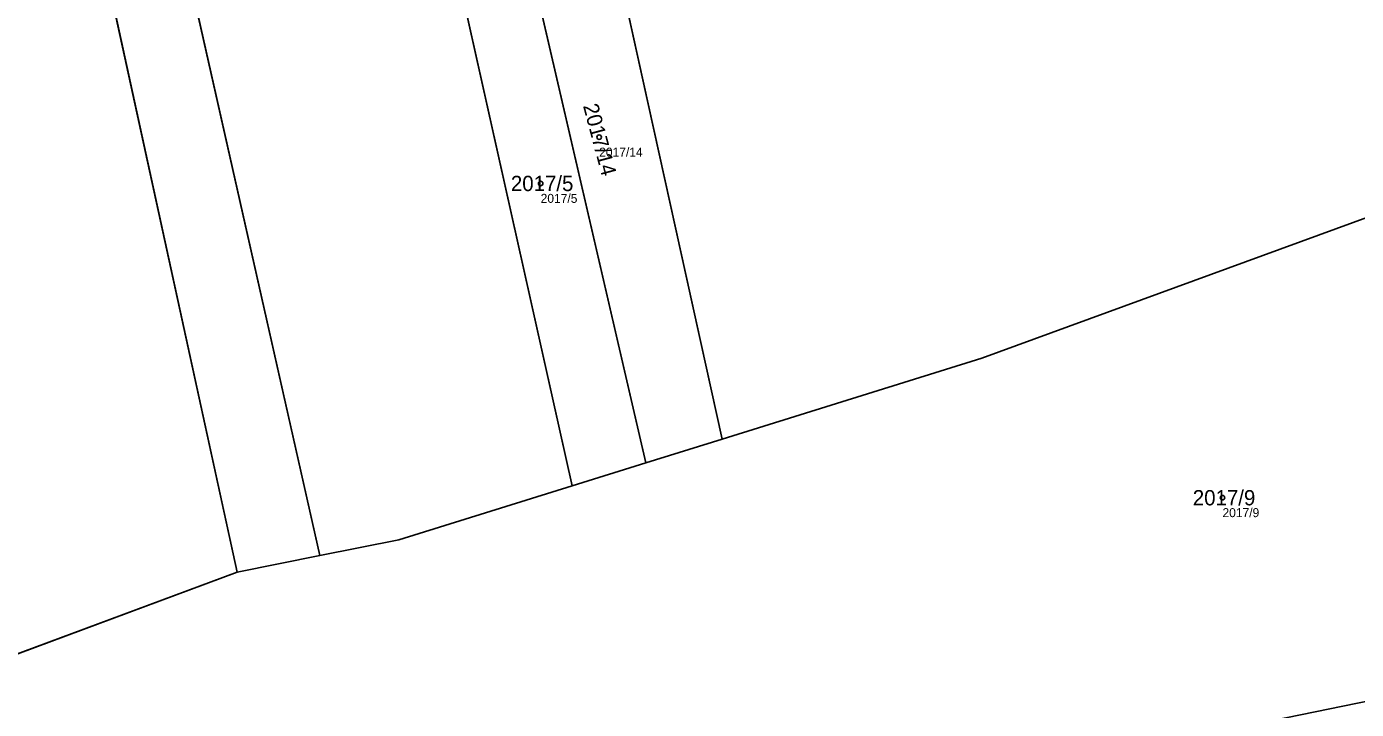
# Model space of a CAD drawing. Extents: x -754731 to -751381, y -1060564 to -1058101.
# Drawn here: x -753246 to -753098.1, y -1058824 to -1058748.1 of the extents above; entities that cross this region are included whole.
import ezdxf

# ---------------------------------------------------------------- set-up
doc = ezdxf.new("R2010")
doc.units = 0
for name, color, linetype in [('Definiční body', 7, 'Continuous'), ('Hranice parcel', 7, 'Continuous'), ('Parcelní čísla', 7, 'Continuous'), ('Polygon parcely', 7, 'Continuous')]:
    doc.layers.add(name, color=color, linetype=linetype)

msp = doc.modelspace()

# ---------------------------------------------------------------- linework, layer by layer
at = {"layer": 'Definiční body'}
for centre in [(-753182.35, -1058760.41), (-753188.86, -1058765.55), (-753113.03, -1058800.48)]:
    msp.add_circle(centre, 0.25, dxfattribs=at)
at = {"layer": 'Hranice parcel'}
for p, q in [((-753222.6, -1058808.74), (-753253.95, -1058665.26)), ((-753244.38, -1058669.6), (-753213.41, -1058806.9)), ((-753182.69, -1058730.49), (-753168.66, -1058793.96)), ((-753177.17, -1058796.61), (-753191.97, -1058732.74)), ((-753199.78, -1058734.63), (-753185.34, -1058799.15)), ((-753168.66, -1058793.96), (-753177.17, -1058796.61)), ((-753185.34, -1058799.15), (-753177.17, -1058796.61)), ((-753213.41, -1058806.9), (-753222.6, -1058808.74)), ((-753260.67, -1058822.9), (-753222.6, -1058808.74))]:
    msp.add_line(p, q, dxfattribs=at)
for points in [[(-753168.66, -1058793.96), (-753139.79, -1058784.98), (-753094.64, -1058768.47), (-753085.31, -1058766.42)], [(-753185.34, -1058799.15), (-753204.64, -1058805.15), (-753213.41, -1058806.9)], [(-753146.27, -1058833.03), (-753131.7, -1058830.22), (-753057.79, -1058815.09), (-753022.58, -1058807.97)]]:
    msp.add_lwpolyline(points, dxfattribs=at)
at = {"layer": 'Polygon parcely'}
for points in [[(-753205.85, -1058624.51), (-753198.41, -1058659.08), (-753197.47, -1058663.7), (-753197.04, -1058665.12), (-753195.25, -1058672.81), (-753194.82, -1058674.61), (-753184.39, -1058722.8), (-753182.69, -1058730.49), (-753168.66, -1058793.96), (-753139.79, -1058784.98), (-753094.64, -1058768.47), (-753085.31, -1058766.42), (-753089.86, -1058721.23), (-753097.41, -1058604.7), (-753125.93, -1058609.77), (-753155.67, -1058617.31)], [(-753222.6, -1058808.74), (-753253.95, -1058665.26), (-753254.92, -1058661.54), (-753270.75, -1058673.75), (-753275.61, -1058677.14), (-753293.2, -1058690.55), (-753286.04, -1058719.88), (-753276.89, -1058763.26), (-753260.67, -1058822.9)], [(-753245.82, -1058663.23), (-753253.95, -1058665.26), (-753222.6, -1058808.74), (-753213.41, -1058806.9), (-753244.38, -1058669.6)], [(-753243.09, -1058669.32), (-753244.38, -1058669.6), (-753213.41, -1058806.9), (-753204.64, -1058805.15), (-753185.34, -1058799.15), (-753199.78, -1058734.63), (-753201.5, -1058726.96), (-753212.58, -1058678.53), (-753215.94, -1058662.97), (-753228.29, -1058665.95), (-753231.47, -1058666.37)], [(-753177.17, -1058796.61), (-753168.66, -1058793.96), (-753182.69, -1058730.49), (-753191.97, -1058732.74)], [(-753199.78, -1058734.63), (-753185.34, -1058799.15), (-753177.17, -1058796.61), (-753191.97, -1058732.74)], [(-753239.24, -1058839.55), (-753226.5, -1058835.88), (-753201.67, -1058832.44), (-753160.34, -1058825.3), (-753155.88, -1058825.3), (-753146.27, -1058833.03), (-753131.7, -1058830.22), (-753057.79, -1058815.09), (-753022.58, -1058807.97), (-753020.89, -1058759.25), (-753039.11, -1058759.76), (-753058.03, -1058761.3), (-753085.19, -1058766.39), (-753085.31, -1058766.42), (-753094.64, -1058768.47), (-753139.79, -1058784.98), (-753168.66, -1058793.96), (-753177.17, -1058796.61), (-753185.34, -1058799.15), (-753204.64, -1058805.15), (-753213.41, -1058806.9), (-753222.6, -1058808.74), (-753260.67, -1058822.9), (-753254.63, -1058845.12)]]:
    msp.add_lwpolyline(points, close=True, dxfattribs=at)
msp.add_lwpolyline([(-753017.13, -1058806.91), (-753022.58, -1058807.97), (-753057.79, -1058815.09), (-753131.7, -1058830.22), (-753146.27, -1058833.03), (-753199.49, -1058843.3), (-753234.62, -1058852.2), (-753293.8, -1058862.19)], dxfattribs=at)

# ---------------------------------------------------------------- texts
at = {"layer": 'Definiční body'}
for s, p in [('2017/14', (-753182.35, -1058762.57)), ('2017/5', (-753188.86, -1058767.71)), ('2017/9', (-753113.03, -1058802.64))]:
    msp.add_text(s, height=1, dxfattribs=at).set_placement(p)
at = {"layer": 'Parcelní čísla'}
msp.add_text('2017/14', height=1.7, rotation=285, dxfattribs=at).set_placement((-753184.16, -1058756.92))
for s, p in [('2017/5', (-753192.17, -1058766.4)), ('2017/9', (-753116.33, -1058801.33))]:
    msp.add_text(s, height=1.7, dxfattribs=at).set_placement(p)

doc.saveas('drawing.dxf')
